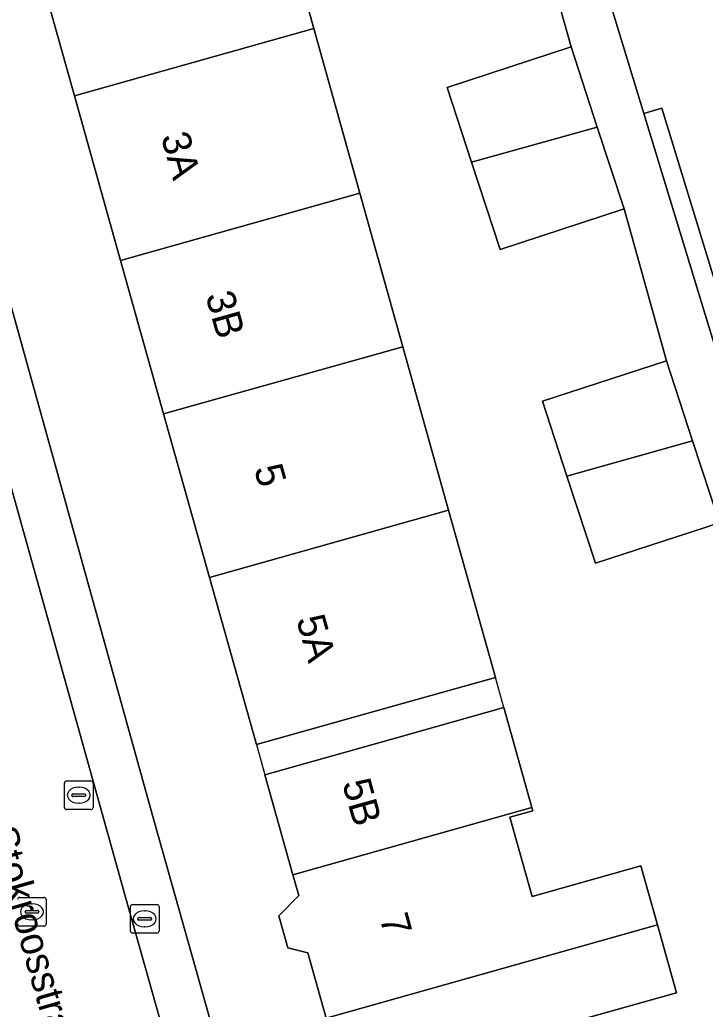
# Model space of a CAD drawing. Extents: x 162250 to 162661, y 380743 to 381606.
# Drawn here: x 162446.15 to 162470.11, y 381294 to 381328.57 of the extents above; entities that cross this region are included whole.
import ezdxf

# ---------------------------------------------------------------- set-up
doc = ezdxf.new("R2010")
doc.units = 0
for name, color, linetype in [('IMGEO_Brandkraan', 7, 'Continuous'), ('IMGEO_Erf', 7, 'Continuous'), ('IMGEO_Kolk', 7, 'Continuous'), ('IMGEO_Openbare_ruimte_label', 7, 'Continuous'), ('IMGEO_Pand', 7, 'Continuous'), ('IMGEO_Pand_nummerreeks', 7, 'Continuous'), ('IMGEO_Pand_overbouw', 7, 'Continuous'), ('IMGEO_Rijbaan_lokaal_open', 7, 'Continuous'), ('IMGEO_Rioolput', 7, 'Continuous'), ('IMGEO_Voetpad_open', 7, 'Continuous')]:
    doc.layers.add(name, color=color, linetype=linetype)

msp = doc.modelspace()

# ---------------------------------------------------------------- linework, layer by layer
at = {"layer": 'IMGEO_Brandkraan'}
for p, q in [((162450.089, 381297.655), (162450.941, 381297.655)), ((162450.014, 381296.729), (162450.014, 381297.581)), ((162450.502, 381297.435), (162450.527, 381297.435)), ((162451.015, 381297.581), (162451.015, 381296.729)), ((162450.273, 381297.149), (162450.273, 381297.161)), ((162450.711, 381297.112), (162450.313, 381297.112)), ((162450.316, 381297.198), (162450.714, 381297.198)), ((162450.757, 381297.161), (162450.757, 381297.149)), ((162450.941, 381296.655), (162450.089, 381296.655)), ((162450.525, 381296.875), (162450.5, 381296.875))]:
    msp.add_line(p, q, dxfattribs=at)
for points in [[(162450.089, 381297.655), (162450.941, 381297.655)], [(162450.014, 381296.729), (162450.014, 381297.581)], [(162451.015, 381297.581), (162451.015, 381296.729)], [(162450.941, 381296.655), (162450.089, 381296.655)]]:
    msp.add_lwpolyline(points, dxfattribs=at)
for centre, radius, start, end in [((162450.091, 381297.579), 0.0765, 91.552, 178.448), ((162450.091, 381297.579), 0.0765, 91.552, 178.448), ((162450.939, 381297.579), 0.0765, 1.552, 88.448), ((162450.939, 381297.579), 0.0765, 1.552, 88.448), ((162450.313, 381297.158), 0.0403, 85.8775, 175.7526), ((162450.31, 381297.148), 0.0366, 178.938, 274.7102), ((162450.714, 381297.155), 0.043, 264.8664, 352.4533), ((162450.718, 381297.16), 0.0386, 1.7309, 96.639), ((162450.091, 381296.731), 0.0765, 181.552, 268.448), ((162450.091, 381296.731), 0.0765, 181.552, 268.448), ((162450.939, 381296.731), 0.0765, 271.552, 358.448), ((162450.939, 381296.731), 0.0765, 271.552, 358.448)]:
    msp.add_arc(centre, radius, start, end, dxfattribs=at)
for centre, major_axis, ratio, start_param, end_param in [((162450.501, 381297.155), (-0.387, 0.002), 0.722429, 4.712389, 7.853982), ((162450.526, 381297.155), (-0.39, 0.002), 0.717154, 1.570796, 4.712389)]:
    msp.add_ellipse(centre, major_axis=major_axis, ratio=ratio, start_param=start_param, end_param=end_param, dxfattribs=at)
at = {"layer": 'IMGEO_Erf'}
for points in [[(162470.609, 381310.995), (162466.276, 381309.578), (162465.279, 381312.626), (162464.424, 381315.24), (162468.757, 381316.657), (162467.273, 381321.958), (162462.94, 381320.541), (162461.943, 381323.589), (162461.088, 381326.203), (162465.421, 381327.62), (162463.937, 381332.921), (162459.604, 381331.504), (162458.607, 381334.553), (162457.752, 381337.166), (162462.085, 381338.583), (162460.375, 381343.811), (162456.285, 381342.473), (162455.359, 381345.304), (162454.433, 381348.135), (162458.766, 381349.552), (162457.711, 381352.776), (162454.599, 381351.205), (162451.752, 381356.844)], [(162472.949, 381356.225), (162469.152, 381354.307), (162468.841, 381354.924), (162467.843, 381356.9), (162463.58, 381354.841), (162459.604, 381352.686), (162467.968, 381325.289), (162468.6, 381325.482), (162472.214, 381313.645)], [(162437.221, 381349.572), (162450.776, 381300.808), (162465.094, 381250)], [(162456.854, 381293.685), (162456.214, 381295.967), (162455.515, 381296.145), (162455.203, 381297.259), (162455.898, 381297.971), (162455.695, 381298.695), (162454.714, 381302.189), (162459.528, 381303.54), (162463.071, 381304.534), (162464.047, 381301.046), (162464.079, 381300.931), (162463.283, 381300.708), (162464.06, 381297.939), (162467.864, 381299.006), (162468.441, 381296.948), (162469.109, 381294.569), (162465.241, 381293.483)]]:
    msp.add_lwpolyline(points, dxfattribs=at)
msp.add_lwpolyline([(162462.774, 381305.593), (162459.232, 381304.599), (162454.418, 381303.248), (162452.78, 381309.087), (162451.177, 381314.799), (162449.673, 381320.159), (162448.058, 381325.912), (162446.577, 381331.193), (162444.977, 381336.893), (162443.444, 381342.356), (162441.905, 381347.842), (162450.292, 381350.195), (162451.643, 381345.381), (162451.831, 381344.71), (162453.36, 381339.245), (162454.954, 381333.544), (162456.432, 381328.262), (162458.042, 381322.508), (162459.542, 381317.146), (162461.14, 381311.433)], close=True, dxfattribs=at)
at = {"layer": 'IMGEO_Kolk'}
for p, q in [((162447.709, 381301.048), (162447.709, 381301.9)), ((162447.784, 381301.974), (162448.636, 381301.974)), ((162448.71, 381301.9), (162448.71, 381301.048)), ((162447.968, 381301.468), (162447.968, 381301.48)), ((162448.406, 381301.431), (162448.008, 381301.431)), ((162448.011, 381301.517), (162448.409, 381301.517)), ((162448.197, 381301.754), (162448.222, 381301.754)), ((162448.452, 381301.48), (162448.452, 381301.468)), ((162448.22, 381301.194), (162448.195, 381301.194)), ((162448.636, 381300.974), (162447.784, 381300.974))]:
    msp.add_line(p, q, dxfattribs=at)
for points in [[(162447.709, 381301.048), (162447.709, 381301.9)], [(162447.784, 381301.974), (162448.636, 381301.974)], [(162448.71, 381301.9), (162448.71, 381301.048)], [(162448.636, 381300.974), (162447.784, 381300.974)]]:
    msp.add_lwpolyline(points, dxfattribs=at)
for centre, radius, start, end in [((162447.786, 381301.898), 0.0765, 91.552, 178.448), ((162447.786, 381301.898), 0.0765, 91.552, 178.448), ((162448.634, 381301.898), 0.0765, 1.552, 88.448), ((162448.634, 381301.898), 0.0765, 1.552, 88.448), ((162448.008, 381301.477), 0.0403, 85.8775, 175.7526), ((162448.005, 381301.467), 0.0366, 178.938, 274.7102), ((162448.409, 381301.474), 0.043, 264.8664, 352.4533), ((162448.413, 381301.479), 0.0386, 1.7309, 96.639), ((162447.786, 381301.05), 0.0765, 181.552, 268.448), ((162447.786, 381301.05), 0.0765, 181.552, 268.448), ((162448.634, 381301.05), 0.0765, 271.552, 358.448), ((162448.634, 381301.05), 0.0765, 271.552, 358.448)]:
    msp.add_arc(centre, radius, start, end, dxfattribs=at)
for centre, major_axis, ratio, start_param, end_param in [((162448.196, 381301.474), (-0.387, 0.002), 0.722429, 4.712389, 7.853982), ((162448.221, 381301.474), (-0.39, 0.002), 0.717154, 1.570796, 4.712389)]:
    msp.add_ellipse(centre, major_axis=major_axis, ratio=ratio, start_param=start_param, end_param=end_param, dxfattribs=at)
at = {"layer": 'IMGEO_Pand'}
for points in [[(162448.058, 381325.912), (162456.432, 381328.262), (162454.954, 381333.544), (162446.577, 381331.193)], [(162448.058, 381325.912), (162449.673, 381320.159), (162458.042, 381322.508), (162456.432, 381328.262)], [(162461.943, 381323.589), (162466.336, 381324.822), (162465.421, 381327.62), (162461.088, 381326.203)], [(162461.943, 381323.589), (162462.94, 381320.541), (162467.273, 381321.958), (162466.336, 381324.822)], [(162449.673, 381320.159), (162451.177, 381314.799), (162459.542, 381317.146), (162458.042, 381322.508)], [(162461.14, 381311.433), (162459.542, 381317.146), (162451.177, 381314.799), (162452.78, 381309.087)], [(162469.672, 381313.859), (162468.757, 381316.657), (162464.424, 381315.24), (162465.279, 381312.626)], [(162469.672, 381313.859), (162465.279, 381312.626), (162466.276, 381309.578), (162470.609, 381310.995)], [(162461.14, 381311.433), (162452.78, 381309.087), (162454.418, 381303.248), (162459.232, 381304.599), (162462.774, 381305.593)], [(162455.695, 381298.695), (162464.047, 381301.046), (162463.071, 381304.534), (162459.528, 381303.54), (162454.714, 381302.189)], [(162455.695, 381298.695), (162455.898, 381297.971), (162455.203, 381297.259), (162455.515, 381296.145), (162456.214, 381295.967), (162456.854, 381293.685), (162468.441, 381296.948), (162467.864, 381299.006), (162464.06, 381297.939), (162463.283, 381300.708), (162464.079, 381300.931), (162464.047, 381301.046)], [(162456.854, 381293.685), (162457.435, 381291.615), (162456.947, 381291.116), (162457.359, 381289.648), (162458.036, 381289.475), (162458.21, 381288.855), (162465.929, 381291.029), (162465.241, 381293.483), (162469.109, 381294.569), (162468.441, 381296.948)]]:
    msp.add_lwpolyline(points, close=True, dxfattribs=at)
at = {"layer": 'IMGEO_Pand_overbouw'}
msp.add_lwpolyline([(162454.714, 381302.189), (162459.528, 381303.54), (162463.071, 381304.534), (162462.774, 381305.593), (162459.232, 381304.599), (162454.418, 381303.248)], close=True, dxfattribs=at)
at = {"layer": 'IMGEO_Rijbaan_lokaal_open'}
for points in [[(162449.845, 381297.908), (162442.974, 381322.468), (162442.553, 381322.362)], [(162454.846, 381278.868), (162455.178, 381278.973), (162449.845, 381297.908)]]:
    msp.add_lwpolyline(points, dxfattribs=at)
at = {"layer": 'IMGEO_Rioolput'}
for p, q in [((162446.147, 381297.901), (162446.999, 381297.901)), ((162446.56, 381297.681), (162446.585, 381297.681)), ((162447.073, 381297.827), (162447.073, 381296.975)), ((162446.331, 381297.395), (162446.331, 381297.407)), ((162446.769, 381297.358), (162446.371, 381297.358)), ((162446.374, 381297.444), (162446.772, 381297.444)), ((162446.815, 381297.407), (162446.815, 381297.395)), ((162446.583, 381297.121), (162446.558, 381297.121)), ((162446.999, 381296.901), (162446.147, 381296.901))]:
    msp.add_line(p, q, dxfattribs=at)
for points in [[(162446.147, 381297.901), (162446.999, 381297.901)], [(162447.073, 381297.827), (162447.073, 381296.975)], [(162446.999, 381296.901), (162446.147, 381296.901)]]:
    msp.add_lwpolyline(points, dxfattribs=at)
for centre, radius, start, end in [((162446.149, 381297.825), 0.0765, 91.552, 178.448), ((162446.149, 381297.825), 0.0765, 91.552, 178.448), ((162446.997, 381297.825), 0.0765, 1.552, 88.448), ((162446.997, 381297.825), 0.0765, 1.552, 88.448), ((162446.371, 381297.404), 0.0403, 85.8775, 175.7526), ((162446.368, 381297.394), 0.0366, 178.938, 274.7102), ((162446.772, 381297.401), 0.043, 264.8664, 352.4533), ((162446.776, 381297.406), 0.0386, 1.7309, 96.639), ((162446.149, 381296.977), 0.0765, 181.552, 268.448), ((162446.149, 381296.977), 0.0765, 181.552, 268.448), ((162446.997, 381296.977), 0.0765, 271.552, 358.448), ((162446.997, 381296.977), 0.0765, 271.552, 358.448)]:
    msp.add_arc(centre, radius, start, end, dxfattribs=at)
for centre, major_axis, ratio, start_param, end_param in [((162446.559, 381297.401), (-0.387, 0.002), 0.722429, 4.712389, 7.853982), ((162446.584, 381297.401), (-0.39, 0.002), 0.717154, 1.570796, 4.712389)]:
    msp.add_ellipse(centre, major_axis=major_axis, ratio=ratio, start_param=start_param, end_param=end_param, dxfattribs=at)
at = {"layer": 'IMGEO_Voetpad_open'}
for points in [[(162479.355, 381292.112), (162477.851, 381297.449), (162476.933, 381300.707), (162473.759, 381311.968), (162472.171, 381311.52), (162467.968, 381325.289), (162459.604, 381352.686), (162457.556, 381359.063)], [(162455.135, 381358.552), (162457.982, 381352.913), (162457.711, 381352.776), (162458.766, 381349.552), (162459.692, 381346.721), (162460.618, 381343.89), (162460.375, 381343.811), (162462.085, 381338.583), (162463, 381335.785), (162463.937, 381332.921), (162465.421, 381327.62), (162466.336, 381324.822), (162467.273, 381321.958), (162468.757, 381316.657), (162469.672, 381313.859), (162470.609, 381310.995), (162470.964, 381309.911), (162471.781, 381310.164), (162474.134, 381302.554), (162474.482, 381302.645), (162475.457, 381298.924), (162476.536, 381294.81), (162477.025, 381292.942)], [(162469.535, 381226.012), (162469.398, 381234.727), (162466.151, 381246.25), (162465.361, 381249.054), (162465.094, 381250), (162450.776, 381300.808), (162437.221, 381349.572)], [(162442.553, 381322.362), (162442.974, 381322.468), (162449.845, 381297.908), (162455.178, 381278.973), (162454.846, 381278.868)]]:
    msp.add_lwpolyline(points, dxfattribs=at)
msp.add_lwpolyline([(162487.996, 381318.092), (162492.576, 381320.097), (162498.214, 381322.565), (162497.897, 381323.608), (162492.61, 381321.121), (162485.895, 381318.181), (162485.8, 381318.482), (162482.805, 381317.182), (162481.905, 381315.708), (162474.599, 381312.544), (162472.214, 381313.645), (162468.6, 381325.482), (162467.968, 381325.289), (162472.171, 381311.52), (162473.759, 381311.968), (162476.933, 381300.707), (162477.658, 381300.915), (162476.55, 381304.775), (162474.657, 381311.371), (162476.807, 381312.363), (162483.365, 381315.283), (162484.944, 381316.755)], close=True, dxfattribs=at)

# ---------------------------------------------------------------- texts
at = {"layer": 'IMGEO_Openbare_ruimte_label'}
msp.add_text('Stokroosstraat', height=1, rotation=285.9533, dxfattribs=at).set_placement((162445.04, 381300.236))
at = {"layer": 'IMGEO_Pand_nummerreeks'}
for s, rotation, p in [('3A', 285.6759, (162451.075, 381324.491)), ('3B', 285.674, (162452.634, 381318.934)), ('5', 285.6761, (162454.33, 381312.889)), ('5A', 285.6703, (162455.808, 381307.623)), ('5B', 285.6795, (162457.413, 381301.898)), ('7', 285.3012, (162458.718, 381297.195))]:
    msp.add_text(s, height=1, rotation=rotation, dxfattribs=at).set_placement(p)

doc.saveas('drawing.dxf')
